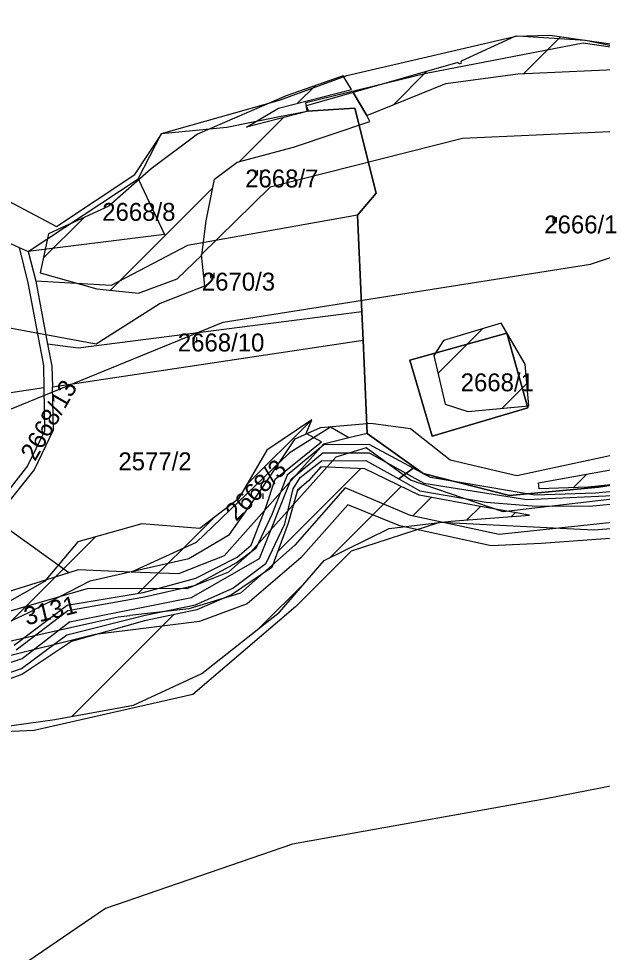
# Model space of a CAD drawing. Extents: x -564810 to -550519, y -1045831 to -1034011.
# Drawn here: x -551436.9 to -551270.6, y -1037296.5 to -1037030.3 of the extents above; entities that cross this region are included whole.
import ezdxf

# ---------------------------------------------------------------- set-up
doc = ezdxf.new("R2010")
doc.units = 0
for name, color, linetype in [('KN stav', 7, 'Continuous'), ('Lesní porost', 7, 'Continuous'), ('Parcelní čísla', 7, 'Continuous'), ('STG', 7, 'Continuous'), ('vodní toky', 7, 'Continuous'), ('Vrstva 18', 7, 'Continuous'), ('Vrstva 33', 7, 'Continuous'), ('zamokř ploch', 7, 'Continuous')]:
    doc.layers.add(name, color=color, linetype=linetype)

msp = doc.modelspace()

# ---------------------------------------------------------------- linework, layer by layer
at = {"layer": 'KN stav'}
for p, q in [((-551320.78, -1037045.8), (-551276.13, -1037037.2)), ((-551276.13, -1037037.2), (-551254.96, -1037040.31)), ((-551355.12, -1037054.2), (-551320.78, -1037045.8)), ((-551354.76, -1037056.66), (-551355.12, -1037054.2)), ((-551354.76, -1037056.66), (-551341.09, -1037055.78)), ((-551341.09, -1037055.78), (-551354.76, -1037056.66)), ((-551341.09, -1037055.78), (-551335.04, -1037080.09)), ((-551335.04, -1037080.09), (-551341.09, -1037055.78)), ((-551377.64, -1037061.24), (-551363.06, -1037058.32)), ((-551363.06, -1037058.32), (-551354.76, -1037056.66)), ((-551396.26, -1037063.02), (-551377.64, -1037061.24)), ((-551402.9, -1037075.94), (-551396.26, -1037063.02)), ((-551434.23, -1037096.71), (-551402.9, -1037075.94)), ((-551402.9, -1037075.94), (-551395.36, -1037091.86)), ((-551335.04, -1037080.09), (-551340.33, -1037086.3)), ((-551340.33, -1037086.3), (-551335.04, -1037080.09)), ((-551457.35, -1037086.08), (-551436.78, -1037095.54)), ((-551340.33, -1037086.3), (-551388.85, -1037094.97)), ((-551340.33, -1037086.3), (-551339.14, -1037113.87)), ((-551339.14, -1037113.87), (-551340.33, -1037086.3)), ((-551395.36, -1037091.86), (-551434.23, -1037096.71)), ((-551436.78, -1037095.54), (-551434.26, -1037105.61)), ((-551436.78, -1037095.54), (-551434.23, -1037096.71)), ((-551388.85, -1037094.97), (-551410.51, -1037106.38)), ((-551434.23, -1037096.71), (-551432.04, -1037105.18)), ((-551434.26, -1037105.61), (-551429.83, -1037129.13)), ((-551432.04, -1037105.18), (-551428.65, -1037123.08)), ((-551410.51, -1037106.38), (-551432.04, -1037105.18)), ((-551339.14, -1037113.87), (-551419.92, -1037124.22)), ((-551339.14, -1037113.87), (-551338.78, -1037121.96)), ((-551338.78, -1037121.96), (-551339.14, -1037113.87)), ((-551297.8, -1037119.96), (-551325.51, -1037127.62)), ((-551325.51, -1037127.62), (-551297.8, -1037119.96)), ((-551291.86, -1037141.29), (-551297.8, -1037119.96)), ((-551297.8, -1037119.96), (-551291.86, -1037141.29)), ((-551427.3, -1037135.22), (-551338.78, -1037121.96)), ((-551338.78, -1037121.96), (-551337.63, -1037148.59)), ((-551337.63, -1037148.59), (-551338.78, -1037121.96)), ((-551428.65, -1037123.08), (-551427.45, -1037129.41)), ((-551419.92, -1037124.22), (-551428.65, -1037123.08)), ((-551325.51, -1037127.62), (-551319.12, -1037149.32)), ((-551319.12, -1037149.32), (-551325.51, -1037127.62)), ((-551429.83, -1037129.13), (-551429.73, -1037135.55)), ((-551427.45, -1037129.41), (-551427.3, -1037135.22)), ((-551429.73, -1037135.55), (-551484.81, -1037143.63)), ((-551429.73, -1037135.55), (-551429.55, -1037147.88)), ((-551427, -1037147.48), (-551427.3, -1037135.22)), ((-551319.12, -1037149.32), (-551291.86, -1037141.29)), ((-551291.86, -1037141.29), (-551319.12, -1037149.32)), ((-551425.02, -1037186.56), (-551484.81, -1037143.63)), ((-551348.1, -1037146.71), (-551359.84, -1037154.15)), ((-551342.83, -1037149.81), (-551348.1, -1037146.71)), ((-551429.55, -1037147.88), (-551434.37, -1037157.8)), ((-551432.47, -1037159.05), (-551427, -1037147.48)), ((-551337.63, -1037148.59), (-551342.83, -1037149.81)), ((-551321.69, -1037159.94), (-551337.63, -1037148.59)), ((-551337.63, -1037148.59), (-551321.69, -1037159.94)), ((-551350.1, -1037151.62), (-551378.34, -1037183.44)), ((-551342.83, -1037149.81), (-551350.1, -1037151.62)), ((-551359.84, -1037154.15), (-551386.34, -1037179.66)), ((-551337.91, -1037152.69), (-551346.53, -1037155.34)), ((-551325.27, -1037161.82), (-551337.91, -1037152.69)), ((-551346.53, -1037155.34), (-551370.94, -1037182.59)), ((-551434.37, -1037157.8), (-551442.74, -1037168.38)), ((-551441.14, -1037169.82), (-551432.47, -1037159.05)), ((-551297.04, -1037166.25), (-551321.69, -1037159.94)), ((-551321.69, -1037159.94), (-551297.04, -1037166.25)), ((-551298.9, -1037170.9), (-551325.27, -1037161.82)), ((-551248.84, -1037160.36), (-551271.76, -1037163.82)), ((-551271.76, -1037163.82), (-551248.84, -1037160.36)), ((-551343.88, -1037164.06), (-551358.26, -1037180.36)), ((-551325.3, -1037171.93), (-551343.88, -1037164.06)), ((-551271.76, -1037163.82), (-551297.04, -1037166.25)), ((-551297.04, -1037166.25), (-551271.76, -1037163.82)), ((-551263.94, -1037166.87), (-551298.9, -1037170.9)), ((-551343.15, -1037168.93), (-551356.48, -1037184.05)), ((-551328.35, -1037174.89), (-551343.15, -1037168.93)), ((-551300, -1037177.37), (-551325.3, -1037171.93)), ((-551302.34, -1037180.57), (-551328.35, -1037174.89)), ((-551266.04, -1037173.7), (-551300, -1037177.37)), ((-551262.56, -1037178.09), (-551288.03, -1037179.95)), ((-551386.34, -1037179.66), (-551404.9, -1037188.06)), ((-551358.26, -1037180.36), (-551373.75, -1037194.12)), ((-551288.03, -1037179.95), (-551302.34, -1037180.57)), ((-551378.34, -1037183.44), (-551391.34, -1037188.6)), ((-551370.94, -1037182.59), (-551377.13, -1037188.07)), ((-551356.48, -1037184.05), (-551371.79, -1037197.16)), ((-551422.59, -1037188.3), (-551425.02, -1037186.56)), ((-551422.59, -1037188.3), (-551451.79, -1037197.36)), ((-551419.93, -1037187.47), (-551422.59, -1037188.3)), ((-551404.9, -1037188.06), (-551419.93, -1037187.47)), ((-551391.34, -1037188.6), (-551404.9, -1037188.06)), ((-551377.13, -1037188.07), (-551389.02, -1037192.83)), ((-551417.07, -1037192.73), (-551457.35, -1037204.39)), ((-551389.02, -1037192.83), (-551417.07, -1037192.73)), ((-551373.75, -1037194.12), (-551388.46, -1037198.58)), ((-551371.79, -1037197.16), (-551385.35, -1037202.14)), ((-551388.46, -1037198.58), (-551405.2, -1037200.43)), ((-551447.1, -1037209.5), (-551408.59, -1037200.81)), ((-551408.59, -1037200.81), (-551405.2, -1037200.43)), ((-551385.35, -1037202.14), (-551400.58, -1037204.06)), ((-551400.58, -1037204.06), (-551415.08, -1037205.89)), ((-551415.08, -1037205.89), (-551455.9, -1037216))]:
    msp.add_line(p, q, dxfattribs=at)
at = {"layer": 'Lesní porost'}
for p, q in [((-551295.57, -1037035.38), (-551310.82, -1037042.42)), ((-551285.62, -1037035.13), (-551295.57, -1037035.38)), ((-551292.97, -1037045.93), (-551282.6, -1037035.56)), ((-551265.68, -1037037.97), (-551285.62, -1037035.13)), ((-551311.75, -1037042.77), (-551341.6, -1037051.33)), ((-551330.23, -1037054.91), (-551320.63, -1037045.31)), ((-551294.69, -1037046.01), (-551265.27, -1037044.68)), ((-551344.43, -1037046.55), (-551360.67, -1037052.26)), ((-551342.1, -1037050.5), (-551344.43, -1037046.55)), ((-551315.19, -1037048.78), (-551294.69, -1037046.01)), ((-551362.92, -1037055.81), (-551342.1, -1037050.5)), ((-551357.44, -1037054.41), (-551352.37, -1037049.34)), ((-551337.69, -1037057.95), (-551315.19, -1037048.78)), ((-551360.67, -1037052.26), (-551385.96, -1037063.27)), ((-551341.61, -1037051.33), (-551355.01, -1037055.17)), ((-551341.6, -1037051.33), (-551337.69, -1037057.95)), ((-551372, -1037061.23), (-551362.92, -1037055.81)), ((-551355.01, -1037055.17), (-551354.32, -1037056.66)), ((-551374.13, -1037071.11), (-551361.56, -1037058.53)), ((-551354.32, -1037056.66), (-551372, -1037061.23)), ((-551336.89, -1037059.58), (-551337.69, -1037057.95)), ((-551358.63, -1037066.97), (-551336.89, -1037059.58)), ((-551385.96, -1037063.27), (-551399.19, -1037073.14)), ((-551374.67, -1037071.25), (-551358.63, -1037066.97)), ((-551381.07, -1037076.03), (-551374.67, -1037071.25)), ((-551399.19, -1037073.14), (-551411.24, -1037083.79)), ((-551383.48, -1037087.95), (-551381.07, -1037076.03)), ((-551410.72, -1037107.7), (-551381.58, -1037078.56)), ((-551411.24, -1037083.79), (-551425.98, -1037090.52)), ((-551429.93, -1037098.62), (-551418.34, -1037087.03)), ((-551384.76, -1037097.73), (-551383.48, -1037087.95)), ((-551425.98, -1037090.52), (-551428.42, -1037091.63)), ((-551428.42, -1037091.63), (-551430.81, -1037102.72)), ((-551391.73, -1037104.45), (-551384.76, -1037097.73)), ((-551430.81, -1037102.72), (-551414.63, -1037107.28)), ((-551402.72, -1037108.56), (-551391.73, -1037104.45)), ((-551414.63, -1037107.28), (-551402.72, -1037108.56)), ((-551299.49, -1037117.15), (-551315.84, -1037122.09)), ((-551292.57, -1037128.81), (-551299.49, -1037117.15)), ((-551317.42, -1037131.33), (-551304.87, -1037118.77)), ((-551315.84, -1037122.09), (-551318.59, -1037126.31)), ((-551318.59, -1037126.31), (-551315.36, -1037140.22)), ((-551291.53, -1037140.63), (-551292.57, -1037128.81)), ((-551299.15, -1037141.34), (-551292.09, -1037134.28)), ((-551315.36, -1037140.22), (-551308.96, -1037142.25)), ((-551308.96, -1037142.25), (-551291.53, -1037140.63)), ((-551372, -1037163.23), (-551353.68, -1037144.91)), ((-551353.36, -1037144.69), (-551366.19, -1037153.36)), ((-551363.8, -1037161.57), (-551350.66, -1037150.91)), ((-551366.19, -1037153.36), (-551374.31, -1037167.15)), ((-551363.17, -1037182.34), (-551339.4, -1037158.57)), ((-551350.85, -1037158.07), (-551354.3, -1037162.05)), ((-551352.3, -1037159.75), (-551350.64, -1037158.08)), ((-551338.25, -1037158.62), (-551350.85, -1037158.07)), ((-551322.84, -1037166.1), (-551338.25, -1037158.62)), ((-551278.93, -1037164.04), (-551275.02, -1037160.13)), ((-551366.52, -1037169.65), (-551363.8, -1037161.57)), ((-551354.3, -1037162.05), (-551357.47, -1037164.75)), ((-551357.47, -1037164.75), (-551360.13, -1037174.08)), ((-551357.54, -1037164.98), (-551356.37, -1037163.81)), ((-551348.27, -1037183.99), (-551327.91, -1037163.64)), ((-551374.31, -1037167.15), (-551385.26, -1037175.65)), ((-551324.63, -1037172.07), (-551319.3, -1037166.75)), ((-551304.33, -1037169.52), (-551322.84, -1037166.1)), ((-551370.63, -1037180.41), (-551366.52, -1037169.65)), ((-551309.2, -1037173.22), (-551305.32, -1037169.34)), ((-551291.37, -1037171.84), (-551304.33, -1037169.52)), ((-551402.87, -1037194.1), (-551381.52, -1037172.75)), ((-551313.79, -1037173.57), (-551291.37, -1037171.84)), ((-551296.5, -1037172.24), (-551295.39, -1037171.12)), ((-551401.84, -1037174.31), (-551420.05, -1037179.4)), ((-551385.26, -1037175.65), (-551401.84, -1037174.31)), ((-551360.13, -1037174.08), (-551364.8, -1037186.76)), ((-551349.88, -1037184.79), (-551331.34, -1037175.64)), ((-551331.34, -1037175.64), (-551313.79, -1037173.57)), ((-551450.93, -1037213.88), (-551415.06, -1037178.01)), ((-551420.05, -1037179.4), (-551429.58, -1037190.77)), ((-551374.67, -1037183.82), (-551370.63, -1037180.41)), ((-551386.45, -1037189.84), (-551374.67, -1037183.82)), ((-551364.8, -1037186.76), (-551376.25, -1037194.59)), ((-551362.55, -1037199.48), (-551349.88, -1037184.79)), ((-551429.58, -1037190.77), (-551452.38, -1037203.64)), ((-551401.46, -1037193.86), (-551386.45, -1037189.84)), ((-551368.25, -1037203.98), (-551355.01, -1037190.74)), ((-551423.07, -1037197.53), (-551401.46, -1037193.86)), ((-551376.25, -1037194.59), (-551386.12, -1037198.79)), ((-551438.14, -1037208.91), (-551423.07, -1037197.53)), ((-551386.12, -1037198.79), (-551401.09, -1037202.01)), ((-551384.73, -1037216.98), (-551362.55, -1037199.48)), ((-551401.09, -1037202.01), (-551421.81, -1037207.83)), ((-551421.77, -1037229.21), (-551392.78, -1037200.22)), ((-551421.81, -1037207.83), (-551435.82, -1037217.22)), ((-551435.82, -1037217.22), (-551451.57, -1037222.96)), ((-551404.16, -1037225.97), (-551384.73, -1037216.98)), ((-551426.61, -1037230.1), (-551404.16, -1037225.97)), ((-551453.13, -1037233.78), (-551426.61, -1037230.1))]:
    msp.add_line(p, q, dxfattribs=at)
for points in [[(-551337.69, -1037057.95), (-551341.61, -1037051.33), (-551341.61, -1037051.33)], [(-551350.66, -1037150.91), (-551354.98, -1037148.57), (-551353.36, -1037144.69)], [(-551249.53, -1037161.25), (-551274.8, -1037163.9), (-551288.62, -1037164.38), (-551288.84, -1037162.59), (-551267.76, -1037158.84)]]:
    msp.add_lwpolyline(points, dxfattribs=at)
msp.add_arc((-551311.27, -1037042.63), 0.5, 195.9973, 24.7867, dxfattribs=at)
at = {"layer": 'STG'}
for points in [[(-552085.98, -1037726.88), (-551997.79, -1037717.69), (-551885.73, -1037708.5), (-551777.34, -1037693.8), (-551650.58, -1037618.46), (-551597.31, -1037544.96), (-551593.63, -1037467.78), (-551597.31, -1037397.95), (-551586.28, -1037311.58), (-551545.87, -1037245.43), (-551516.47, -1037186.63), (-551459.52, -1037149.88), (-551378.69, -1037116.8), (-551273.98, -1037100.26), (-551202.33, -1037076.37), (-551108.64, -1037028.6), (-550987.39, -1036980.82), (-550890.39, -1036925.69), (-550831.6, -1036883.43), (-550758.12, -1036817.27), (-550710.36, -1036749.28), (-550693.82, -1036703.34), (-550693.82, -1036639.03), (-550758.12, -1036504.88)], [(-550827.93, -1037355.69), (-550859.16, -1037254.62), (-550894.07, -1037238.08), (-550932.64, -1037234.41), (-550974.9, -1037230.73), (-551004.29, -1037236.24), (-551042.87, -1037236.24), (-551074.1, -1037228.89), (-551120.03, -1037230.73), (-551145.75, -1037227.06), (-551221.07, -1037239.92), (-551287.2, -1037252.78), (-551358.85, -1037265.64), (-551412.13, -1037284.02), (-551458.06, -1037315.26), (-551492.96, -1037361.2), (-551513.17, -1037416.33), (-551527.86, -1037499.02)]]:
    msp.add_lwpolyline(points, dxfattribs=at)
at = {"layer": 'vodní toky'}
for p, q in [((-551349.94, -1037151.82), (-551360.43, -1037160.46)), ((-551337.02, -1037151.74), (-551349.94, -1037151.82)), ((-551324.5, -1037158.43), (-551337.02, -1037151.74)), ((-551356.74, -1037161.07), (-551350.59, -1037156.32)), ((-551350.59, -1037156.32), (-551337.98, -1037156.23)), ((-551337.98, -1037156.23), (-551328.62, -1037161.49)), ((-551324.5, -1037158.43), (-551328.62, -1037161.49)), ((-551328.62, -1037161.49), (-551324.5, -1037158.43)), ((-551319.56, -1037161.07), (-551324.5, -1037158.43)), ((-551360.43, -1037160.46), (-551364.7, -1037171.44)), ((-551358.71, -1037164.33), (-551356.74, -1037161.07)), ((-551328.62, -1037161.49), (-551322.6, -1037164.87)), ((-551302.63, -1037163.98), (-551319.56, -1037161.07)), ((-551361.04, -1037174.28), (-551358.71, -1037164.33)), ((-551322.6, -1037164.87), (-551303.72, -1037168.17)), ((-551289.86, -1037166.1), (-551302.63, -1037163.98)), ((-551250.77, -1037163.57), (-551272.59, -1037165.6)), ((-551303.72, -1037168.17), (-551290.61, -1037169.22)), ((-551272.59, -1037165.6), (-551289.86, -1037166.1)), ((-551274.26, -1037169.27), (-551251.16, -1037167.11)), ((-551290.61, -1037169.22), (-551274.26, -1037169.27)), ((-551364.7, -1037171.44), (-551369.32, -1037181.38)), ((-551366.41, -1037185.57), (-551361.04, -1037174.28)), ((-551369.32, -1037181.38), (-551374.81, -1037185.46)), ((-551374.81, -1037185.46), (-551386.89, -1037191.97)), ((-551375.87, -1037192.61), (-551366.41, -1037185.57)), ((-551386.89, -1037191.97), (-551401.02, -1037195.24)), ((-551386.56, -1037197.43), (-551375.87, -1037192.61)), ((-551401.02, -1037195.24), (-551422.86, -1037199.16)), ((-551400.91, -1037200.38), (-551386.56, -1037197.43)), ((-551422.86, -1037199.16), (-551437.64, -1037210.34)), ((-551423.23, -1037205.95), (-551400.91, -1037200.38)), ((-551436.14, -1037215.56), (-551423.23, -1037205.95)), ((-551452.16, -1037221.2), (-551436.14, -1037215.56))]:
    msp.add_line(p, q, dxfattribs=at)
at = {"layer": 'Vrstva 18'}
for points in [[(-551573.32, -1037065.01), (-551536.77, -1037066.07), (-551453.2, -1037078.78), (-551439.87, -1037082.19), (-551426.12, -1037089.55), (-551403.85, -1037074.73), (-551396.17, -1037063.22), (-551396.17, -1037063), (-551362.6, -1037053.52), (-551343.41, -1037046.48), (-551294.8, -1037035.18), (-551275.41, -1037036.46), (-551253.45, -1037040.94), (-551233.2, -1037035.4), (-551221.04, -1037037.96), (-551210.6, -1037042.43), (-551172.23, -1037060.13), (-551006.09, -1037028.09), (-550944.89, -1036957.86), (-550845.44, -1036962.33)], [(-550883.32, -1037000.55), (-550910.88, -1037009.95), (-550959.61, -1037054.61), (-551137.26, -1037089.76), (-551199.66, -1037089.55), (-551254.51, -1037074.62), (-551264.32, -1037062.34), (-551310.43, -1037064.47), (-551365.29, -1037078.32), (-551384.87, -1037097.65), (-551384.01, -1037106.57), (-551396.58, -1037111.47), (-551414.82, -1037123.07), (-551527.46, -1037102.3), (-551595.92, -1037105.11), (-551624.49, -1037081.66), (-551731.5, -1037001.5)], [(-551553.82, -1037304.64), (-551552.11, -1037280.34), (-551550.83, -1037259.66), (-551542.52, -1037235.57), (-551526.96, -1037220.01), (-551504.79, -1037207.65), (-551495.41, -1037207.22), (-551472.81, -1037208.07), (-551450.21, -1037207.22), (-551434.01, -1037199.55), (-551416.53, -1037190.59), (-551388.39, -1037184.2), (-551376.88, -1037177.38), (-551367.5, -1037164.16), (-551358.12, -1037150.09), (-551350.87, -1037146.89), (-551336.59, -1037145.61), (-551325.29, -1037147.1), (-551313.99, -1037156.06), (-551295.02, -1037160.53), (-551254.3, -1037151.79)], [(-551219.35, -1037171.83), (-551273.07, -1037176.1), (-551316.99, -1037173.96), (-551342.14, -1037182.07), (-551357.92, -1037197.84), (-551387.33, -1037223), (-551432.53, -1037233.23), (-551453.63, -1037234.19), (-551488.38, -1037251.46), (-551528.78, -1037275.97), (-551534.54, -1037298.67), (-551536.24, -1037320.63), (-551539.23, -1037341.74), (-551545.19, -1037366.47)]]:
    msp.add_lwpolyline(points, dxfattribs=at)
at = {"layer": 'Vrstva 33'}
msp.add_lwpolyline([(-551546.2, -1037311.43), (-551548.23, -1037294.76), (-551545.77, -1037273.02), (-551540.71, -1037252.09), (-551533.8, -1037236.79), (-551509.8, -1037222.52), (-551484.92, -1037220.05), (-551451.81, -1037217.91), (-551435.87, -1037212.69), (-551422.39, -1037202.25), (-551387.68, -1037195.33), (-551368.26, -1037184.16), (-551359.27, -1037161.56), (-551350.29, -1037154.03), (-551337.02, -1037154.06), (-551321.51, -1037162.75), (-551292.1, -1037167.39), (-551251.3, -1037165.51)], dxfattribs=at)
at = {"layer": 'zamokř ploch'}
for p, q in [((-551368.92, -1037073.49), (-551368.92, -1037074.99)), ((-551367.92, -1037073.49), (-551367.92, -1037074.99)), ((-551284.76, -1037086.89), (-551284.76, -1037088.39)), ((-551283.76, -1037086.89), (-551283.76, -1037088.39)), ((-551382.27, -1037102.77), (-551382.27, -1037104.27)), ((-551381.27, -1037102.77), (-551381.27, -1037104.27)), ((-551387.24, -1037121.15), (-551387.24, -1037122.65)), ((-551386.24, -1037121.15), (-551386.24, -1037122.65)), ((-551368.3, -1037165.69), (-551368.3, -1037167.19)), ((-551367.3, -1037165.69), (-551367.3, -1037167.19))]:
    msp.add_line(p, q, dxfattribs=at)

# ---------------------------------------------------------------- texts
at = {"layer": 'Parcelní čísla'}
for s, p in [('2668/7', (-551372.37, -1037078.41)), ('2668/8', (-551413.09, -1037087.93)), ('2666/1', (-551287.16, -1037091.51)), ('2670/3', (-551384.71, -1037107.82)), ('2668/10', (-551391.56, -1037125.17)), ('2668/1', (-551310.98, -1037136.53)), ('2577/2', (-551408.49, -1037159.05))]:
    msp.add_text(s, height=5.1, dxfattribs=at).set_placement(p)
for s, rotation, p in [('2668/13', 60.3671, (-551432.24, -1037156.69)), ('2668/3', 45.0147, (-551374.93, -1037173.82)), ('3131', 13.8212, (-551434.67, -1037203.28))]:
    msp.add_text(s, height=5.1, rotation=rotation, dxfattribs=at).set_placement(p)

doc.saveas('drawing.dxf')
